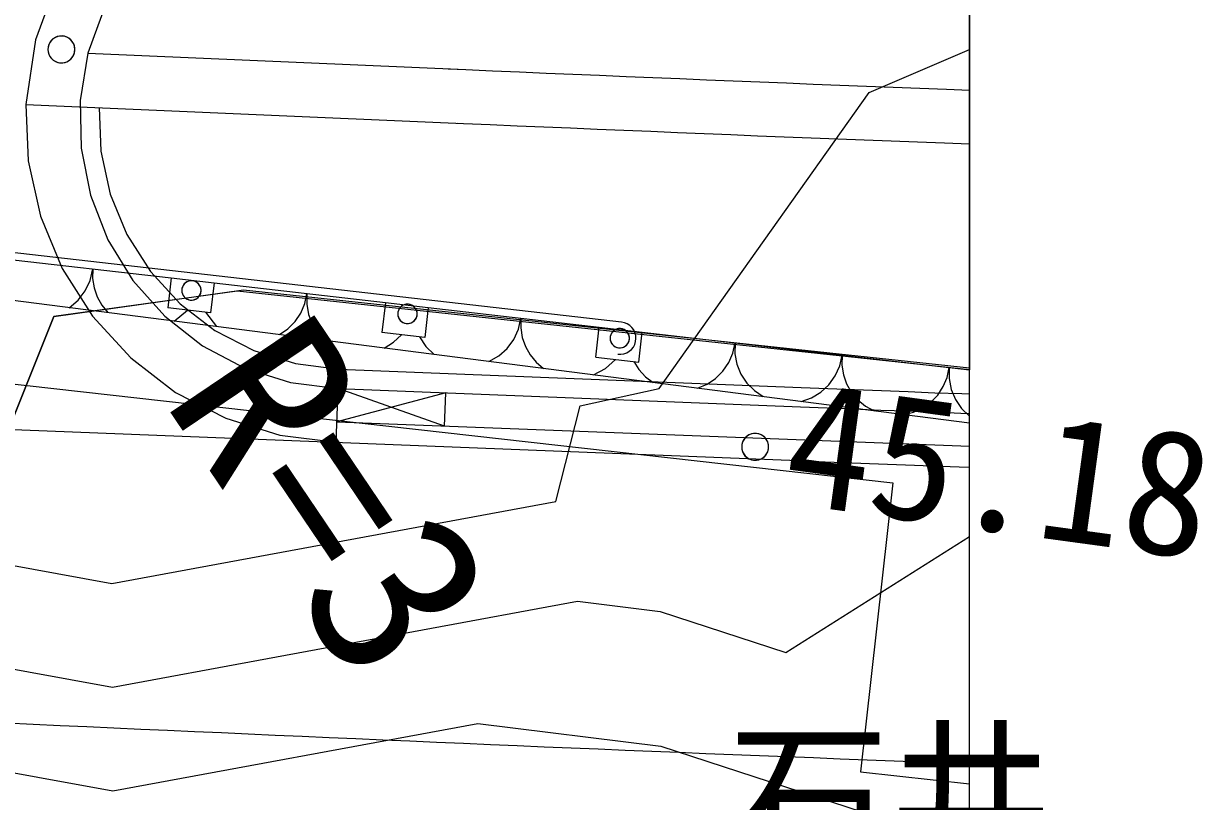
# Model space of a CAD drawing. Extents: x 42655 to 43811, y -141820 to -141156.
# Drawn here: x 43677.04 to 43688, y -141352.02 to -141344.8 of the extents above; entities that cross this region are included whole.
import ezdxf

# ---------------------------------------------------------------- set-up
doc = ezdxf.new("R2010")
doc.units = 0
for name, color, linetype in [('D-TTL', 7, 'Continuous'), ('ZE_HICN', 7, 'Continuous'), ('ZE_LWCN', 7, 'Continuous'), ('地形', 7, 'Continuous'), ('現況道路ﾊｯﾁ', 7, 'Continuous')]:
    doc.layers.add(name, color=color, linetype=linetype)

msp = doc.modelspace()

# ---------------------------------------------------------------- linework, layer by layer
at = {"layer": 'D-TTL'}
msp.add_lwpolyline([(42724.63, -141820.399), (43685.83, -141820.386), (43685.821, -141155.586), (42724.621, -141155.599), (42724.63, -141820.399)], dxfattribs=at)
at = {"layer": 'ZE_HICN'}
msp.add_lwpolyline([(43667.681, -141348.645), (43668.638, -141349.3), (43671.728, -141350.557), (43672.776, -141350.169), (43673.51, -141350.166), (43677.868, -141350.961), (43682.187, -141350.163), (43682.953, -141350.257), (43684.12, -141350.638), (43685.824, -141349.56)], dxfattribs=at)
at = {"layer": 'ZE_LWCN'}
for points in [[(43667.663, -141344.976), (43671.208, -141347.405), (43672.767, -141348.238), (43673.635, -141348.226), (43673.902, -141349.275), (43677.863, -141349.998), (43681.984, -141349.237), (43682.211, -141348.348), (43682.943, -141348.186), (43684.894, -141345.439), (43685.824, -141345.04)], [(43685.824, -141362.94), (43683.62, -141362.293), (43683.01, -141362.227), (43681.616, -141361.564), (43677.911, -141360.079), (43676.671, -141360.085), (43672.817, -141358.833), (43670.736, -141357.969), (43667.721, -141357.165), (43664.978, -141355.48), (43663.603, -141350.537), (43667.692, -141351.097), (43670.39, -141352.194), (43672.781, -141351.308), (43674.456, -141351.3), (43677.873, -141351.924), (43681.259, -141351.298), (43682.959, -141351.507), (43685.549, -141352.353), (43685.824, -141352.179)]]:
    msp.add_lwpolyline(points, dxfattribs=at)
at = {"layer": '地形'}
for p, q in [((43682.595, -141347.571), (43676.646, -141346.891)), ((43676.838, -141346.979), (43678.415, -141347.161)), ((43678.415, -141347.161), (43678.383, -141347.438)), ((43678.415, -141347.161), (43678.812, -141347.207)), ((43685.824, -141348.508), (43675.919, -141347.239)), ((43678.812, -141347.207), (43678.78, -141347.484)), ((43678.812, -141347.207), (43680.402, -141347.39)), ((43680.402, -141347.39), (43680.37, -141347.667)), ((43680.402, -141347.39), (43680.799, -141347.436)), ((43678.78, -141347.484), (43678.383, -141347.438)), ((43680.799, -141347.436), (43680.767, -141347.713)), ((43680.799, -141347.436), (43682.388, -141347.619)), ((43682.356, -141347.896), (43682.388, -141347.619)), ((43682.388, -141347.619), (43682.786, -141347.665)), ((43680.767, -141347.713), (43680.37, -141347.667)), ((43682.754, -141347.942), (43682.786, -141347.665)), ((43682.786, -141347.665), (43685.824, -141348.015)), ((43682.356, -141347.896), (43682.754, -141347.942)), ((43675.843, -141348.021), (43685.114, -141349.063)), ((43679.944, -141348.687), (43679.964, -141348.188)), ((43680.963, -141348.227), (43679.951, -141348.497)), ((43680.951, -141348.538), (43679.964, -141348.188)), ((43680.951, -141348.538), (43680.963, -141348.227))]:
    msp.add_line(p, q, dxfattribs=at)
for points in [[(43679.145, -141342.834), (43678.59, -141343.076), (43678.095, -141343.425), (43677.68, -141343.866), (43677.363, -141344.382), (43677.155, -141344.951), (43677.066, -141345.55)], [(43679.298, -141343.31), (43678.835, -141343.512), (43678.423, -141343.803), (43678.077, -141344.17), (43677.813, -141344.6), (43677.64, -141345.074)], [(43677.27, -141345.039), (43677.272, -141345.061), (43677.278, -141345.083), (43677.288, -141345.103), (43677.301, -141345.121), (43677.317, -141345.137), (43677.336, -141345.149), (43677.356, -141345.158), (43677.378, -141345.163), (43677.401, -141345.164), (43677.423, -141345.161), (43677.444, -141345.154), (43677.464, -141345.143), (43677.482, -141345.13), (43677.496, -141345.113), (43677.508, -141345.093), (43677.516, -141345.072), (43677.52, -141345.05), (43677.52, -141345.028), (43677.516, -141345.006), (43677.508, -141344.985), (43677.496, -141344.966), (43677.482, -141344.949), (43677.464, -141344.935), (43677.444, -141344.924), (43677.423, -141344.917), (43677.401, -141344.914), (43677.378, -141344.915), (43677.356, -141344.92), (43677.336, -141344.929), (43677.317, -141344.941), (43677.301, -141344.957), (43677.288, -141344.975), (43677.278, -141344.995), (43677.272, -141345.017), (43677.27, -141345.039)], [(43677.52, -141345.039), (43677.518, -141345.016), (43677.512, -141344.994), (43677.501, -141344.973), (43677.487, -141344.955), (43677.47, -141344.939), (43677.451, -141344.927), (43677.429, -141344.919), (43677.407, -141344.915), (43677.384, -141344.915), (43677.361, -141344.919), (43677.339, -141344.927), (43677.32, -141344.939), (43677.303, -141344.955), (43677.289, -141344.973), (43677.279, -141344.994), (43677.272, -141345.016), (43677.27, -141345.039)], [(43677.27, -141345.039), (43677.272, -141345.062), (43677.279, -141345.084), (43677.289, -141345.105), (43677.303, -141345.123), (43677.32, -141345.139), (43677.339, -141345.151), (43677.361, -141345.159), (43677.384, -141345.164), (43677.407, -141345.164), (43677.429, -141345.159), (43677.451, -141345.151), (43677.47, -141345.139), (43677.487, -141345.123), (43677.501, -141345.105), (43677.512, -141345.084), (43677.518, -141345.062), (43677.52, -141345.039)], [(43677.64, -141345.074), (43677.569, -141345.513), (43677.577, -141345.957), (43677.664, -141346.393), (43677.826, -141346.807), (43678.059, -141347.185), (43678.356, -141347.516), (43678.706, -141347.79), (43679.099, -141347.997), (43679.523, -141348.131), (43679.964, -141348.188)], [(43677.64, -141345.074), (43681.149, -141345.226), (43681.397, -141345.237), (43681.646, -141345.248), (43681.894, -141345.258), (43682.142, -141345.269), (43682.39, -141345.279), (43682.638, -141345.29), (43682.886, -141345.3), (43683.134, -141345.31), (43683.382, -141345.32), (43683.63, -141345.33), (43683.877, -141345.34), (43684.125, -141345.35), (43684.373, -141345.36), (43684.62, -141345.37), (43684.868, -141345.379), (43685.115, -141345.389), (43685.362, -141345.398), (43685.61, -141345.408), (43685.824, -141345.416)], [(43680.984, -141345.219), (43681.149, -141345.226), (43681.397, -141345.237), (43681.646, -141345.248), (43681.894, -141345.258), (43682.142, -141345.269), (43682.39, -141345.279), (43682.638, -141345.29), (43682.886, -141345.3), (43683.134, -141345.31), (43683.382, -141345.32), (43683.63, -141345.33), (43683.877, -141345.34), (43684.125, -141345.35), (43684.373, -141345.36), (43684.62, -141345.37), (43684.868, -141345.379), (43685.115, -141345.389), (43685.362, -141345.398), (43685.61, -141345.408), (43685.824, -141345.416)], [(43677.066, -141345.55), (43681.127, -141345.726), (43681.376, -141345.736), (43681.624, -141345.747), (43681.873, -141345.758), (43682.121, -141345.768), (43682.369, -141345.779), (43682.617, -141345.789), (43682.865, -141345.799), (43683.113, -141345.81), (43683.361, -141345.82), (43683.609, -141345.83), (43683.857, -141345.84), (43684.105, -141345.85), (43684.353, -141345.86), (43684.601, -141345.869), (43684.848, -141345.879), (43685.096, -141345.888), (43685.343, -141345.898), (43685.591, -141345.907), (43685.824, -141345.916)], [(43677.066, -141345.55), (43677.087, -141346.074), (43677.2, -141346.588), (43677.401, -141347.073), (43677.683, -141347.516), (43678.038, -141347.903), (43678.455, -141348.223), (43678.921, -141348.464), (43679.423, -141348.621), (43679.944, -141348.687)], [(43677.745, -141345.579), (43677.762, -141345.985), (43677.848, -141346.382), (43678.003, -141346.758), (43678.221, -141347.101), (43678.496, -141347.401), (43678.819, -141347.648), (43679.18, -141347.835), (43679.568, -141347.956), (43679.971, -141348.008)], [(43681.073, -141345.723), (43681.127, -141345.726), (43681.376, -141345.736), (43681.624, -141345.747), (43681.873, -141345.758), (43682.121, -141345.768), (43682.369, -141345.779), (43682.617, -141345.789), (43682.865, -141345.799), (43683.113, -141345.81), (43683.361, -141345.82), (43683.609, -141345.83), (43683.857, -141345.84), (43684.105, -141345.85), (43684.353, -141345.86), (43684.601, -141345.869), (43684.848, -141345.879), (43685.096, -141345.888), (43685.343, -141345.898), (43685.591, -141345.907), (43685.824, -141345.916)], [(43677.466, -141347.437), (43677.55, -141347.367), (43677.617, -141347.281), (43677.663, -141347.183), (43677.687, -141347.077)], [(43677.687, -141347.077), (43677.685, -141347.165), (43677.699, -141347.253), (43677.727, -141347.337), (43677.77, -141347.414), (43677.826, -141347.483)], [(43678.692, -141347.277), (43678.69, -141347.26), (43678.686, -141347.244), (43678.678, -141347.23), (43678.668, -141347.216), (43678.656, -141347.205), (43678.642, -141347.197), (43678.627, -141347.191), (43678.61, -141347.187), (43678.594, -141347.187), (43678.577, -141347.191), (43678.562, -141347.197), (43678.548, -141347.205), (43678.536, -141347.216), (43678.526, -141347.23), (43678.518, -141347.244), (43678.514, -141347.26), (43678.512, -141347.277)], [(43678.512, -141347.277), (43678.514, -141347.293), (43678.518, -141347.308), (43678.525, -141347.323), (43678.534, -141347.336), (43678.546, -141347.347), (43678.559, -141347.356), (43678.574, -141347.362), (43678.59, -141347.366), (43678.606, -141347.367), (43678.622, -141347.364), (43678.637, -141347.359), (43678.651, -141347.352), (43678.664, -141347.342), (43678.675, -141347.33), (43678.683, -141347.316), (43678.689, -141347.301), (43678.691, -141347.285), (43678.691, -141347.269), (43678.689, -141347.253), (43678.683, -141347.238), (43678.675, -141347.224), (43678.664, -141347.212), (43678.651, -141347.202), (43678.637, -141347.194), (43678.622, -141347.189), (43678.606, -141347.187), (43678.59, -141347.188), (43678.574, -141347.191), (43678.559, -141347.198), (43678.546, -141347.207), (43678.534, -141347.218), (43678.525, -141347.231), (43678.518, -141347.245), (43678.514, -141347.261), (43678.512, -141347.277)], [(43677.326, -141347.519), (43679.086, -141347.271), (43685.824, -141347.995)], [(43678.512, -141347.277), (43678.514, -141347.293), (43678.518, -141347.309), (43678.526, -141347.324), (43678.536, -141347.337), (43678.548, -141347.349), (43678.562, -141347.357), (43678.577, -141347.363), (43678.594, -141347.366), (43678.61, -141347.366), (43678.627, -141347.363), (43678.642, -141347.357), (43678.656, -141347.349), (43678.668, -141347.337), (43678.678, -141347.324), (43678.686, -141347.309), (43678.69, -141347.293), (43678.692, -141347.277)], [(43679.418, -141347.687), (43679.497, -141347.634), (43679.564, -141347.566), (43679.617, -141347.487), (43679.654, -141347.399), (43679.674, -141347.306)], [(43679.674, -141347.306), (43679.673, -141347.403), (43679.69, -141347.499), (43679.725, -141347.589), (43679.777, -141347.671), (43679.844, -141347.742)], [(43680.697, -141347.494), (43680.696, -141347.478), (43680.691, -141347.462), (43680.684, -141347.447), (43680.674, -141347.434), (43680.661, -141347.423), (43680.647, -141347.414), (43680.632, -141347.408), (43680.616, -141347.405), (43680.599, -141347.405), (43680.583, -141347.408), (43680.567, -141347.414), (43680.553, -141347.423), (43680.541, -141347.434), (43680.531, -141347.447), (43680.524, -141347.462), (43680.519, -141347.478), (43680.518, -141347.494)], [(43680.518, -141347.494), (43680.519, -141347.51), (43680.523, -141347.526), (43680.53, -141347.54), (43680.54, -141347.553), (43680.551, -141347.565), (43680.565, -141347.573), (43680.58, -141347.58), (43680.595, -141347.583), (43680.611, -141347.584), (43680.627, -141347.582), (43680.643, -141347.577), (43680.657, -141347.569), (43680.669, -141347.559), (43680.68, -141347.547), (43680.688, -141347.533), (43680.694, -141347.518), (43680.697, -141347.502), (43680.697, -141347.486), (43680.694, -141347.47), (43680.688, -141347.455), (43680.68, -141347.442), (43680.669, -141347.429), (43680.657, -141347.419), (43680.643, -141347.412), (43680.627, -141347.407), (43680.611, -141347.405), (43680.595, -141347.405), (43680.58, -141347.409), (43680.565, -141347.415), (43680.551, -141347.424), (43680.54, -141347.435), (43680.53, -141347.448), (43680.523, -141347.463), (43680.519, -141347.478), (43680.518, -141347.494)], [(43678.443, -141347.562), (43678.564, -141347.459)], [(43678.733, -141347.478), (43678.834, -141347.612)], [(43680.518, -141347.494), (43680.519, -141347.511), (43680.524, -141347.527), (43680.531, -141347.542), (43680.541, -141347.555), (43680.553, -141347.566), (43680.567, -141347.575), (43680.583, -141347.581), (43680.599, -141347.584), (43680.616, -141347.584), (43680.632, -141347.581), (43680.647, -141347.575), (43680.661, -141347.566), (43680.674, -141347.555), (43680.684, -141347.542), (43680.691, -141347.527), (43680.696, -141347.511), (43680.697, -141347.494)], [(43685.824, -141375.536), (43682.762, -141374.962), (43676.755, -141372.103), (43675.038, -141369.102), (43674.466, -141361.812), (43675.324, -141352.521), (43677.326, -141347.519)], [(43681.364, -141347.936), (43681.455, -141347.885), (43681.533, -141347.816), (43681.595, -141347.732), (43681.638, -141347.637), (43681.661, -141347.535)], [(43681.661, -141347.535), (43681.659, -141347.624), (43681.673, -141347.713), (43681.702, -141347.797), (43681.745, -141347.875), (43681.802, -141347.944), (43681.87, -141348.001)], [(43682.561, -141347.869), (43682.589, -141347.87), (43682.616, -141347.865), (43682.642, -141347.856), (43682.666, -141347.842), (43682.687, -141347.824), (43682.704, -141347.802), (43682.717, -141347.778), (43682.725, -141347.751), (43682.728, -141347.724), (43682.726, -141347.696), (43682.719, -141347.669), (43682.707, -141347.644), (43682.691, -141347.622), (43682.671, -141347.603), (43682.648, -141347.588), (43682.622, -141347.577), (43682.595, -141347.571)], [(43680.392, -141347.812), (43680.478, -141347.758), (43680.551, -141347.688)], [(43680.72, -141347.707), (43680.779, -141347.797), (43680.856, -141347.871)], [(43682.668, -141347.72), (43682.666, -141347.704), (43682.662, -141347.688), (43682.654, -141347.673), (43682.644, -141347.66), (43682.632, -141347.649), (43682.618, -141347.64), (43682.603, -141347.634), (43682.586, -141347.631), (43682.57, -141347.631), (43682.553, -141347.634), (43682.538, -141347.64), (43682.524, -141347.649), (43682.512, -141347.66), (43682.502, -141347.673), (43682.494, -141347.688), (43682.49, -141347.704), (43682.488, -141347.72)], [(43682.488, -141347.72), (43682.49, -141347.736), (43682.494, -141347.752), (43682.501, -141347.766), (43682.51, -141347.779), (43682.522, -141347.791), (43682.536, -141347.799), (43682.55, -141347.806), (43682.566, -141347.809), (43682.582, -141347.81), (43682.598, -141347.808), (43682.613, -141347.803), (43682.628, -141347.795), (43682.64, -141347.785), (43682.651, -141347.773), (43682.659, -141347.759), (43682.665, -141347.744), (43682.668, -141347.728), (43682.668, -141347.712), (43682.665, -141347.696), (43682.659, -141347.681), (43682.651, -141347.668), (43682.64, -141347.655), (43682.628, -141347.645), (43682.613, -141347.638), (43682.598, -141347.633), (43682.582, -141347.631), (43682.566, -141347.631), (43682.55, -141347.635), (43682.536, -141347.641), (43682.522, -141347.65), (43682.51, -141347.661), (43682.501, -141347.674), (43682.494, -141347.689), (43682.49, -141347.704), (43682.488, -141347.72)], [(43682.488, -141347.72), (43682.49, -141347.737), (43682.494, -141347.753), (43682.502, -141347.768), (43682.512, -141347.781), (43682.524, -141347.792), (43682.538, -141347.801), (43682.553, -141347.807), (43682.57, -141347.81), (43682.586, -141347.81), (43682.603, -141347.807), (43682.618, -141347.801), (43682.632, -141347.792), (43682.644, -141347.781), (43682.654, -141347.768), (43682.662, -141347.753), (43682.666, -141347.737), (43682.668, -141347.72)], [(43683.299, -141348.185), (43683.388, -141348.147), (43683.468, -141348.094), (43683.536, -141348.026), (43683.59, -141347.947), (43683.628, -141347.858), (43683.648, -141347.764)], [(43683.648, -141347.764), (43683.646, -141347.864), (43683.665, -141347.962), (43683.702, -141348.054), (43683.757, -141348.137), (43683.827, -141348.207), (43683.91, -141348.263)], [(43682.333, -141348.061), (43682.445, -141348.002), (43682.538, -141347.917)], [(43682.707, -141347.937), (43682.755, -141348.012), (43682.816, -141348.078), (43682.888, -141348.132)], [(43684.261, -141348.308), (43684.357, -141348.274), (43684.444, -141348.222), (43684.519, -141348.153), (43684.578, -141348.071), (43684.62, -141347.978), (43684.641, -141347.879)], [(43684.641, -141347.879), (43684.639, -141347.97), (43684.654, -141348.06), (43684.684, -141348.145), (43684.73, -141348.224), (43684.789, -141348.294), (43684.859, -141348.351), (43684.939, -141348.395)], [(43679.971, -141348.008), (43684.261, -141348.178), (43684.51, -141348.188), (43684.758, -141348.197), (43685.007, -141348.207), (43685.255, -141348.216), (43685.503, -141348.226), (43685.752, -141348.235), (43685.824, -141348.237)], [(43685.215, -141348.43), (43685.305, -141348.407), (43685.389, -141348.368), (43685.465, -141348.314), (43685.529, -141348.248), (43685.58, -141348.17), (43685.616, -141348.084), (43685.635, -141347.993)], [(43685.635, -141347.993), (43685.634, -141348.095), (43685.653, -141348.196), (43685.693, -141348.29), (43685.75, -141348.374), (43685.824, -141348.445)], [(43679.964, -141348.188), (43684.254, -141348.358), (43684.503, -141348.367), (43684.751, -141348.377), (43685, -141348.387), (43685.248, -141348.396), (43685.497, -141348.405), (43685.745, -141348.415), (43685.824, -141348.418)], [(43679.951, -141348.497), (43685.824, -141348.724)], [(43676.007, -141348.531), (43684.234, -141348.857), (43684.483, -141348.867), (43684.732, -141348.877), (43684.98, -141348.886), (43685.229, -141348.896), (43685.478, -141348.905), (43685.727, -141348.914), (43685.824, -141348.918)], [(43683.71, -141348.729), (43683.712, -141348.751), (43683.718, -141348.773), (43683.727, -141348.793), (43683.74, -141348.811), (43683.757, -141348.827), (43683.775, -141348.839), (43683.796, -141348.848), (43683.818, -141348.853), (43683.84, -141348.854), (43683.862, -141348.851), (43683.884, -141348.844), (43683.903, -141348.833), (43683.921, -141348.819), (43683.936, -141348.802), (43683.947, -141348.783), (43683.955, -141348.762), (43683.959, -141348.74), (43683.959, -141348.718), (43683.955, -141348.696), (43683.947, -141348.675), (43683.936, -141348.656), (43683.921, -141348.639), (43683.903, -141348.625), (43683.884, -141348.614), (43683.862, -141348.607), (43683.84, -141348.604), (43683.818, -141348.605), (43683.796, -141348.61), (43683.775, -141348.619), (43683.757, -141348.631), (43683.74, -141348.647), (43683.727, -141348.665), (43683.718, -141348.685), (43683.712, -141348.707), (43683.71, -141348.729)], [(43683.96, -141348.729), (43683.957, -141348.706), (43683.951, -141348.684), (43683.941, -141348.663), (43683.927, -141348.645), (43683.91, -141348.629), (43683.89, -141348.617), (43683.869, -141348.609), (43683.846, -141348.605), (43683.823, -141348.605), (43683.8, -141348.609), (43683.779, -141348.617), (43683.759, -141348.629), (43683.742, -141348.645), (43683.728, -141348.663), (43683.718, -141348.684), (43683.712, -141348.706), (43683.71, -141348.729)], [(43683.71, -141348.729), (43683.712, -141348.752), (43683.718, -141348.774), (43683.728, -141348.795), (43683.742, -141348.813), (43683.759, -141348.829), (43683.779, -141348.841), (43683.8, -141348.849), (43683.823, -141348.853), (43683.846, -141348.853), (43683.869, -141348.849), (43683.89, -141348.841), (43683.91, -141348.829), (43683.927, -141348.813), (43683.941, -141348.795), (43683.951, -141348.774), (43683.957, -141348.752), (43683.96, -141348.729)], [(43685.114, -141349.063), (43684.813, -141351.746), (43685.824, -141351.858)], [(43676.882, -141351.292), (43677.132, -141351.304), (43677.382, -141351.315), (43677.631, -141351.326), (43677.881, -141351.337), (43678.131, -141351.349), (43678.381, -141351.36), (43678.63, -141351.371), (43678.88, -141351.382), (43679.13, -141351.394), (43679.38, -141351.405), (43679.629, -141351.416), (43679.879, -141351.427), (43680.129, -141351.438), (43680.379, -141351.449), (43680.628, -141351.46), (43680.878, -141351.47), (43681.128, -141351.481), (43681.378, -141351.492), (43681.627, -141351.502), (43681.877, -141351.513), (43682.127, -141351.524), (43682.377, -141351.534), (43682.627, -141351.544), (43682.876, -141351.555), (43683.126, -141351.565), (43683.376, -141351.575), (43683.626, -141351.585), (43683.875, -141351.595), (43684.125, -141351.605), (43684.375, -141351.615), (43684.625, -141351.625), (43684.875, -141351.634), (43685.125, -141351.644), (43685.374, -141351.653), (43685.624, -141351.662), (43685.824, -141351.67)]]:
    msp.add_lwpolyline(points, dxfattribs=at)
at = {"layer": '現況道路ﾊｯﾁ'}
msp.add_lwpolyline([(43670.133, -141369.045), (43670.051, -141365.122), (43669.847, -141359.862), (43669.804, -141358.275), (43670.051, -141355.52), (43670.95, -141351.434), (43671.768, -141347.675), (43672.39, -141343.247), (43676.11, -141342.432), (43680.245, -141341.015), (43685.443, -141338.064), (43685.824, -141337.948), (43685.824, -141342.398), (43685.325, -141342.786), (43684.971, -141343.495), (43685.824, -141343.665), (43685.824, -141348.013), (43679.026, -141347.283), (43677.326, -141347.519), (43675.324, -141352.521), (43674.466, -141361.812), (43675.038, -141369.102)], dxfattribs=at)

# ---------------------------------------------------------------- texts
at = {"layer": '地形'}
for s, height, rotation, p in [('R=3', 1.612, 304.0334, (43678.32, -141348.282)), ('45.18', 1.1606, 352.2553, (43684.067, -141349.245))]:
    msp.add_text(s, height=height, rotation=rotation, dxfattribs=at).set_placement(p)
msp.add_text('石井', height=1.1606, dxfattribs=at).set_placement((43683.575, -141352.589))

doc.saveas('drawing.dxf')
